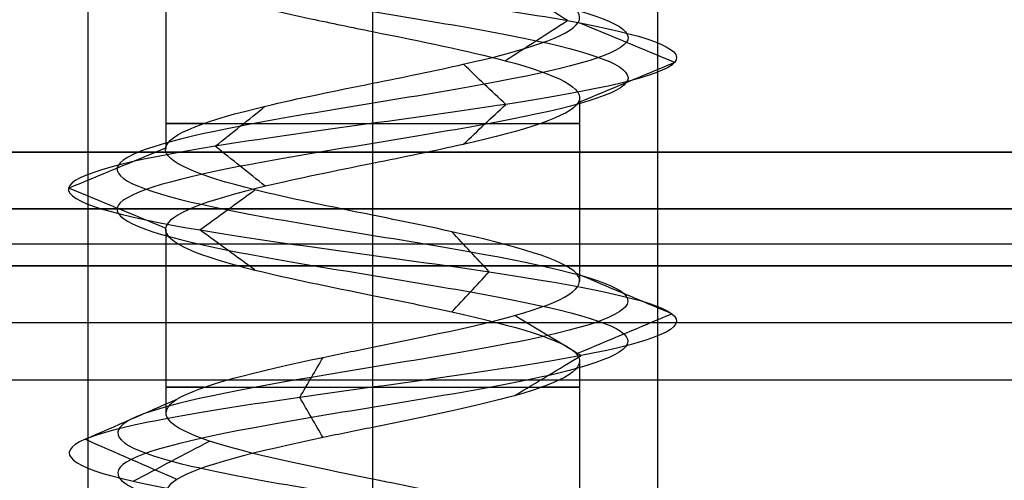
# Model space of a CAD drawing. Header units: millimetres. Extents: x -646 to 654, y -203 to 198.
# Tile 436 of 656: x -463.48 to -454.84, y 132.46 to 136.5. Entities that reach past the tile are written whole.
import ezdxf

# ---------------------------------------------------------------- set-up
doc = ezdxf.new("R2010")
doc.units = ezdxf.units.MM
doc.layers.add('Default', color=7, linetype='Continuous', true_color=0x000000)

msp = doc.modelspace()

# ---------------------------------------------------------------- linework, layer by layer
at = {"layer": 'Default', "color": 9, "true_color": 0xbebcba}
for p, q in [((-462.2002, 136.9776, 881.3222), (-462.2002, 135.3643, 881.3222)), ((-460.3844, 136.3989, 879.5083), (-460.3844, 134.7854, 879.5103)), ((-458.5685, 135.8193, 881.3222), (-458.5685, 134.2071, 881.3222)), ((-462.2002, 134.6603, 881.3222), (-462.2002, 133.0464, 881.3222)), ((-460.3844, 134.0813, 879.5103), (-460.3844, 132.4674, 879.5027)), ((-458.5685, 133.5029, 881.3222), (-458.5685, 131.8871, 881.3222))]:
    msp.add_line(p, q, dxfattribs=at)
at = {"layer": 'Default'}
for p, q in [((652.6156, 134.3403, 772.8222), (-645.3844, 134.3403, 772.8222)), ((-645.3844, 134.3403, 1170.8222), (652.6156, 134.3403, 1170.8222)), ((652.6156, 134.3403, 971.8222), (-645.3844, 134.3403, 971.8222)), ((-617.9349, 134.3403, 880.8222), (-462.8338, 134.3403, 880.8222)), ((-457.9349, 134.3403, 880.8222), (-270.8338, 134.3403, 880.8222)), ((652.6156, 133.8403, 885.3222), (-645.3844, 133.8403, 885.3222))]:
    msp.add_line(p, q, dxfattribs=at)
at = {"layer": 'Default', "color": 9, "true_color": 0xbebcba, "extrusion": (0, -1, 0)}
for centre, start, end in [((-460.3844, 881.3222, -135.5922), 144.57678, 270), ((-460.3844, 881.3222, -135.5922), 270, 35.24082), ((-460.3844, 881.3222, -133.2741), 144.69448, 270), ((-460.3844, 881.3222, -133.2741), 270, 35.48462)]:
    msp.add_arc(centre, 1.8159, start, end, dxfattribs=at)
at = {"layer": 'Default'}
for points in [[(-462.8844, 147.3403, 881.3222), (-462.8844, 140.8403, 881.3222), (-462.8844, 134.3403, 881.3222)], [(-460.3844, 147.3403, 883.8222), (-460.3844, 140.8403, 883.8222), (-460.3844, 134.3403, 883.8222)], [(-460.3844, 147.3403, 878.8222), (-460.3844, 140.8403, 878.8222), (-460.3844, 134.3403, 878.8222)], [(-457.8844, 147.3403, 881.3222), (-457.8844, 140.8403, 881.3222), (-457.8844, 134.3403, 881.3222)], [(-645.3844, 135.3403, 1171.8222), (3.6156, 135.3403, 1171.8222), (652.6156, 135.3403, 1171.8222)], [(652.6156, 135.3403, 771.8222), (3.6156, 135.3403, 771.8222), (-645.3844, 135.3403, 771.8222)], [(-645.3844, 134.8403, 1171.3222), (3.6156, 134.8403, 1171.3222), (652.6156, 134.8403, 1171.3222)], [(652.6156, 134.8403, 772.3222), (3.6156, 134.8403, 772.3222), (-645.3844, 134.8403, 772.3222)], [(-1.8844, 134.5307, 771.8222), (-319.1344, 134.5307, 771.8222), (-636.3844, 134.5307, 771.8222)], [(-1.8844, 134.5307, 780.8222), (-319.1344, 134.5307, 780.8222), (-636.3844, 134.5307, 780.8222)], [(652.6156, 134.3403, 884.8222), (3.6156, 134.3403, 884.8222), (-645.3844, 134.3403, 884.8222)], [(-645.3844, 134.3403, 876.8222), (3.6156, 134.3403, 876.8222), (652.6156, 134.3403, 876.8222)], [(-1.8844, 134.3403, 771.8222), (-319.1344, 134.3403, 771.8222), (-636.3844, 134.3403, 771.8222)], [(-1.8844, 134.3403, 780.8222), (-319.1344, 134.3403, 780.8222), (-636.3844, 134.3403, 780.8222)], [(-1.8844, 134.3403, 780.8222), (-319.1344, 134.3403, 780.8222), (-636.3844, 134.3403, 780.8222)], [(-1.8844, 134.3403, 873.8222), (-319.1344, 134.3403, 873.8222), (-636.3844, 134.3403, 873.8222)], [(-1.8844, 134.3403, 827.3222), (-319.1344, 134.3403, 827.3222), (-636.3844, 134.3403, 827.3222)], [(-350.8844, 134.3403, 776.3222), (-423.9096, 134.3403, 776.3222), (-496.9349, 134.3403, 776.3222)], [(-462.8844, 134.3403, 881.3222), (-462.8844, 111.8403, 881.3222), (-462.8844, 89.3403, 881.3222)], [(-460.3844, 134.3403, 883.8222), (-460.3844, 111.8403, 883.8222), (-460.3844, 89.3403, 883.8222)], [(-460.3844, 134.3403, 878.8222), (-460.3844, 111.8403, 878.8222), (-460.3844, 89.3403, 878.8222)], [(-457.8844, 134.3403, 881.3222), (-457.8844, 111.8403, 881.3222), (-457.8844, 89.3403, 881.3222)], [(-645.3844, 133.3403, 885.8222), (3.6156, 133.3403, 885.8222), (652.6156, 133.3403, 885.8222)]]:
    msp.add_open_spline(points, degree=2, dxfattribs=at)
at = {"layer": 'Default', "color": 9, "true_color": 0xbebcba}
for points, degree in [([(-460.3844, 139.246, 879.0826), (-459.6402, 139.1234, 879.0826), (-458.1646, 138.8782, 879.8829), (-457.9697, 138.5104, 882.4095), (-459.9868, 138.1427, 883.938), (-462.365, 137.7749, 883.0775), (-462.9339, 137.4071, 880.6114), (-461.1716, 137.0393, 878.7956), (-458.6901, 136.6715, 879.2891), (-457.7571, 136.3037, 881.6412), (-459.2258, 135.936, 883.7017), (-461.7535, 135.5682, 883.5871), (-463.0297, 135.2004, 881.4021), (-461.8878, 134.8326, 879.1442), (-459.3716, 134.4648, 878.8771), (-457.7812, 134.097, 880.8452), (-458.5704, 133.7292, 883.2493), (-461.0177, 133.3615, 883.8918), (-462.8861, 132.9937, 882.1855), (-462.4677, 132.6259, 879.69), (-460.1449, 132.2581, 878.6865), (-458.041, 131.8903, 880.0923), (-458.0792, 131.5225, 882.6223), (-460.2246, 131.1548, 883.9639), (-462.516, 130.787, 882.8907), (-462.8589, 130.4192, 880.3837), (-460.9398, 130.0514, 878.7346), (-458.513, 129.6836, 879.4508), (-457.7968, 129.3158, 881.8777), (-459.4459, 128.948, 883.7968), (-461.9529, 128.5803, 883.4539), (-463.0261, 128.2125, 881.1624), (-461.6845, 127.8447, 879.017), (-459.1545, 127.4769, 878.9788), (-457.7487, 127.1091, 881.0827), (-458.7522, 126.7413, 883.4055), (-461.2477, 126.3736, 883.824), (-462.954, 126.0058, 881.9556), (-462.3114, 125.638, 879.5082), (-459.9073, 125.2702, 878.719), (-457.9393, 124.9024, 880.3094), (-458.2063, 124.5346, 882.8256), (-460.4643, 124.1669, 883.9675), (-462.6492, 123.7991, 882.6914), (-462.7638, 123.4313, 880.1636), (-460.7034, 123.0635, 878.695), (-458.3513, 122.6957, 879.6279), (-457.8577, 122.3279, 882.1096), (-459.6737, 121.9601, 883.8715), (-462.1393, 121.5924, 883.3032), (-463.0008, 121.2246, 880.924), (-461.4705, 120.8568, 878.9088), (-458.9474, 120.489, 879.0997), (-457.7378, 120.1212, 881.3222), (-458.9474, 119.7534, 883.5447), (-461.4705, 119.3857, 883.7356), (-463.0008, 119.0179, 881.7204), (-462.1393, 118.6501, 879.3413), (-459.6737, 118.2823, 878.7729), (-457.8577, 117.9145, 880.5349), (-458.3513, 117.5467, 883.0166), (-460.7034, 117.179, 883.9494), (-462.7638, 116.8112, 882.4808), (-462.6492, 116.4434, 879.9531), (-460.4643, 116.0756, 878.6769), (-458.2063, 115.7078, 879.8188), (-457.9393, 115.34, 882.335), (-459.9073, 114.9722, 883.9254), (-462.3114, 114.6045, 883.1362), (-462.954, 114.2367, 880.6889), (-461.2477, 113.8689, 878.8205), (-458.7522, 113.5011, 879.2389), (-457.7487, 113.1333, 881.5617), (-459.1545, 112.7655, 883.6656), (-461.6845, 112.3978, 883.6274), (-463.0261, 112.03, 881.482), (-461.9529, 111.6622, 879.1906), (-459.4459, 111.2944, 878.8477), (-457.7968, 110.9266, 880.7668), (-458.513, 110.5588, 883.1936), (-460.9398, 110.1911, 883.9098), (-462.8589, 109.8233, 882.2607), (-462.516, 109.4555, 879.7537), (-460.2246, 109.0877, 878.6805), (-458.0792, 108.7199, 880.0221), (-458.041, 108.3521, 882.5521), (-460.1449, 107.9843, 883.9579), (-462.4677, 107.6166, 882.9544), (-462.8861, 107.2488, 880.4589), (-461.0177, 106.881, 878.7526), (-458.5704, 106.5132, 879.3952), (-457.7812, 106.1454, 881.7993), (-459.3716, 105.7776, 883.7673), (-461.8878, 105.4099, 883.5003), (-463.0297, 105.0421, 881.2423), (-461.7535, 104.6743, 879.0574), (-459.2258, 104.3065, 878.9428), (-457.7571, 103.9387, 881.0032), (-458.6901, 103.5709, 883.3553), (-461.1716, 103.2031, 883.8488), (-462.9339, 102.8354, 882.033), (-462.365, 102.4676, 879.567), (-459.9868, 102.0998, 878.7064), (-457.9697, 101.732, 880.2349), (-458.1646, 101.3642, 882.7615), (-459.6402, 101.119, 883.5619), (-460.3844, 100.9964, 883.5619)], 3), ([(-460.3844, 139.0695, 878.6563), (-459.4985, 138.9469, 878.6563), (-457.7421, 138.7017, 879.609), (-457.5101, 138.3339, 882.6164), (-459.9112, 137.9661, 884.4359), (-462.7419, 137.5983, 883.4115), (-463.4191, 137.2305, 880.4761), (-461.3214, 136.8628, 878.3148), (-458.3676, 136.495, 878.9022), (-457.2571, 136.1272, 881.702), (-459.0053, 135.7594, 884.1545), (-462.0141, 135.3916, 884.0181), (-463.5331, 135.0238, 881.4174), (-462.1739, 134.656, 878.7297), (-459.1788, 134.2883, 878.4118), (-457.2858, 133.9205, 880.7544), (-458.2251, 133.5527, 883.616), (-461.1383, 133.1849, 884.3809), (-463.3622, 132.8171, 882.3498), (-462.8641, 132.4493, 879.3794), (-460.0993, 132.0816, 878.1849), (-457.595, 131.7138, 879.8582), (-457.6405, 131.346, 882.8698), (-460.1942, 130.9782, 884.4667), (-462.9217, 130.6104, 883.1892), (-463.3298, 130.2426, 880.2051), (-461.0455, 129.8749, 878.2422), (-458.1568, 129.5071, 879.0947), (-457.3043, 129.1393, 881.9834), (-459.2673, 128.7715, 884.2677), (-462.2514, 128.4037, 883.8595), (-463.5288, 128.0359, 881.132), (-461.9319, 127.6681, 878.5783), (-458.9204, 127.3004, 878.5329), (-457.2471, 126.9326, 881.0371), (-458.4416, 126.5648, 883.802), (-461.412, 126.197, 884.3001), (-463.443, 125.8292, 882.0761), (-462.6781, 125.4614, 879.163), (-459.8165, 125.0937, 878.2236), (-457.474, 124.7259, 880.1167), (-457.7918, 124.3581, 883.1117), (-460.4795, 123.9903, 884.471), (-463.0802, 123.6225, 882.9519), (-463.2167, 123.2547, 879.9432), (-460.7641, 122.887, 878.195), (-457.9644, 122.5192, 879.3054), (-457.3768, 122.1514, 882.2594), (-459.5384, 121.7836, 884.3567), (-462.4733, 121.4158, 883.6802), (-463.4987, 121.048, 880.8482), (-461.6772, 120.6802, 878.4496), (-458.674, 120.3125, 878.6768), (-457.2342, 119.9447, 881.3222), (-458.674, 119.5769, 883.9676), (-461.6772, 119.2091, 884.1949), (-463.4987, 118.8413, 881.7962), (-462.4733, 118.4735, 878.9643), (-459.5384, 118.1058, 878.2877), (-457.3768, 117.738, 880.385), (-457.9644, 117.3702, 883.339), (-460.7641, 117.0024, 884.4494), (-463.2167, 116.6346, 882.7013), (-463.0802, 116.2668, 879.6925), (-460.4795, 115.899, 878.1735), (-457.7918, 115.5313, 879.5327), (-457.474, 115.1635, 882.5277), (-459.8165, 114.7957, 884.4208), (-462.6781, 114.4279, 883.4814), (-463.443, 114.0601, 880.5683), (-461.412, 113.6923, 878.3443), (-458.4416, 113.3246, 878.8424), (-457.2471, 112.9568, 881.6073), (-458.9204, 112.589, 884.1116), (-461.9319, 112.2212, 884.0661), (-463.5288, 111.8534, 881.5124), (-462.2514, 111.4856, 878.7849), (-459.2673, 111.1179, 878.3767), (-457.3043, 110.7501, 880.661), (-458.1568, 110.3823, 883.5497), (-461.0455, 110.0145, 884.4022), (-463.3298, 109.6467, 882.4393), (-462.9217, 109.2789, 879.4552), (-460.1942, 108.9111, 878.1778), (-457.6405, 108.5434, 879.7747), (-457.595, 108.1756, 882.7862), (-460.0993, 107.8078, 884.4595), (-462.8641, 107.44, 883.265), (-463.3622, 107.0722, 880.2946), (-461.1383, 106.7044, 878.2636), (-458.2251, 106.3367, 879.0284), (-457.2858, 105.9689, 881.8901), (-459.1788, 105.6011, 884.2326), (-462.1739, 105.2333, 883.9148), (-463.5331, 104.8655, 881.2271), (-462.0141, 104.4977, 878.6263), (-459.0053, 104.13, 878.4899), (-457.2571, 103.7622, 880.9425), (-458.3676, 103.3944, 883.7422), (-461.3214, 103.0266, 884.3297), (-463.4191, 102.6588, 882.1683), (-462.7419, 102.291, 879.2329), (-459.9112, 101.9232, 878.2086), (-457.5101, 101.5555, 880.028), (-457.7421, 101.1877, 883.0354), (-459.4985, 100.9425, 883.9881), (-460.3844, 100.8199, 883.9881)], 3), ([(-460.3844, 138.8929, 879.0826), (-459.6402, 138.7703, 879.0826), (-458.1646, 138.5251, 879.8829), (-457.9697, 138.1573, 882.4095), (-459.9868, 137.7895, 883.938), (-462.365, 137.4218, 883.0775), (-462.9338, 137.054, 880.6114), (-461.1716, 136.6862, 878.7956), (-458.6901, 136.3184, 879.2891), (-457.7571, 135.9506, 881.6412), (-459.2258, 135.5828, 883.7016), (-461.7535, 135.2151, 883.587), (-463.0297, 134.8473, 881.4021), (-461.8877, 134.4795, 879.1442), (-459.3716, 134.1117, 878.8772), (-457.7812, 133.7439, 880.8452), (-458.5704, 133.3761, 883.2492), (-461.0177, 133.0084, 883.8918), (-462.8861, 132.6406, 882.1855), (-462.4676, 132.2728, 879.6901), (-460.1449, 131.905, 878.6866), (-458.041, 131.5372, 880.0923), (-458.0792, 131.1694, 882.6223), (-460.2246, 130.8016, 883.9639), (-462.516, 130.4339, 882.8907), (-462.8589, 130.0661, 880.3838), (-460.9398, 129.6983, 878.7347), (-458.513, 129.3305, 879.4509), (-457.7968, 128.9627, 881.8777), (-459.4459, 128.5949, 883.7967), (-461.9528, 128.2272, 883.4538), (-463.026, 127.8594, 881.1624), (-461.6845, 127.4916, 879.0171), (-459.1545, 127.1238, 878.9789), (-457.7487, 126.756, 881.0827), (-458.7522, 126.3882, 883.4055), (-461.2477, 126.0204, 883.8239), (-462.954, 125.6527, 881.9556), (-462.3114, 125.2849, 879.5082), (-459.9073, 124.9171, 878.7191), (-457.9393, 124.5493, 880.3094), (-458.2063, 124.1815, 882.8256), (-460.4643, 123.8137, 883.9675), (-462.6492, 123.446, 882.6913), (-462.7638, 123.0782, 880.1637), (-460.7034, 122.7104, 878.695), (-458.3513, 122.3426, 879.6279), (-457.8577, 121.9748, 882.1096), (-459.6737, 121.607, 883.8715), (-462.1393, 121.2393, 883.3031), (-463.0007, 120.8715, 880.924), (-461.4705, 120.5037, 878.9089), (-458.9474, 120.1359, 879.0998), (-457.7379, 119.7681, 881.3222), (-458.9474, 119.4003, 883.5447), (-461.4705, 119.0325, 883.7356), (-463.0007, 118.6648, 881.7204), (-462.1393, 118.297, 879.3413), (-459.6737, 117.9292, 878.7729), (-457.8577, 117.5614, 880.5349), (-458.3513, 117.1936, 883.0165), (-460.7034, 116.8258, 883.9494), (-462.7638, 116.4581, 882.4808), (-462.6492, 116.0903, 879.9531), (-460.4643, 115.7225, 878.6769), (-458.2063, 115.3547, 879.8188), (-457.9393, 114.9869, 882.335), (-459.9073, 114.6191, 883.9254), (-462.3114, 114.2514, 883.1362), (-462.954, 113.8836, 880.6889), (-461.2477, 113.5158, 878.8205), (-458.7522, 113.148, 879.2389), (-457.7487, 112.7802, 881.5617), (-459.1545, 112.4124, 883.6656), (-461.6845, 112.0446, 883.6274), (-463.026, 111.6769, 881.482), (-461.9528, 111.3091, 879.1906), (-459.4459, 110.9413, 878.8477), (-457.7968, 110.5735, 880.7668), (-458.513, 110.2057, 883.1936), (-460.9398, 109.8379, 883.9098), (-462.8589, 109.4702, 882.2607), (-462.516, 109.1024, 879.7537), (-460.2246, 108.7346, 878.6805), (-458.0792, 108.3668, 880.0221), (-458.041, 107.999, 882.5521), (-460.1449, 107.6312, 883.9579), (-462.4676, 107.2635, 882.9544), (-462.8861, 106.8957, 880.4589), (-461.0177, 106.5279, 878.7526), (-458.5704, 106.1601, 879.3952), (-457.7812, 105.7923, 881.7993), (-459.3716, 105.4245, 883.7673), (-461.8877, 105.0567, 883.5002), (-463.0297, 104.689, 881.2423), (-461.7535, 104.3212, 879.0574), (-459.2258, 103.9534, 878.9428), (-457.7571, 103.5856, 881.0032), (-458.6901, 103.2178, 883.3553), (-461.1716, 102.85, 883.8488), (-462.9338, 102.4823, 882.033), (-462.365, 102.1145, 879.567), (-459.9868, 101.7467, 878.7064), (-457.9697, 101.3789, 880.2349), (-458.1646, 101.0111, 882.7615), (-459.6402, 100.7659, 883.5618), (-460.3844, 100.6433, 883.5618)], 3), ([(-460.3844, 137.5583, 883.1381), (-460.3844, 136.7513, 883.1381), (-460.3844, 135.9443, 883.1381)], 2), ([(-458.6748, 136.495, 879.2709), (-458.8567, 136.6125, 879.4892), (-459.0386, 136.73, 879.7074), (-459.2205, 136.8475, 879.9257)], 3), ([(-459.2192, 136.1434, 879.9241), (-459.0377, 136.2606, 879.7064), (-458.8563, 136.3778, 879.4886), (-458.6748, 136.495, 879.2709)], 3), ([(-457.7336, 136.1272, 881.6441), (-458.0154, 136.2446, 881.6099), (-458.2972, 136.362, 881.5756), (-458.579, 136.4794, 881.5414)], 3), ([(-459.2154, 135.7594, 883.723), (-459.3394, 135.8765, 883.4684), (-459.4634, 135.9936, 883.2137), (-459.5874, 136.1108, 882.9591)], 3), ([(-458.5771, 135.7758, 881.5417), (-458.2959, 135.8929, 881.5758), (-458.0147, 136.0101, 881.6099), (-457.7336, 136.1272, 881.6441)], 3), ([(-461.7658, 135.3916, 883.6074), (-461.6194, 135.5087, 883.3651), (-461.4729, 135.6257, 883.1229), (-461.3265, 135.7428, 882.8807)], 3), ([(-459.5871, 135.4082, 882.9595), (-459.4632, 135.5253, 883.214), (-459.3393, 135.6423, 883.4685), (-459.2154, 135.7594, 883.723)], 3), ([(-463.0534, 135.0238, 881.4029), (-462.7704, 135.1409, 881.3943), (-462.4873, 135.258, 881.3858), (-462.2043, 135.3751, 881.3772)], 3), ([(-461.3265, 135.0405, 882.8807), (-461.4729, 135.1575, 883.1229), (-461.6194, 135.2746, 883.3652), (-461.7658, 135.3916, 883.6074)], 3), ([(-460.3844, 135.2401, 883.1381), (-460.3844, 134.4331, 883.1381), (-460.3844, 133.6261, 883.1381)], 2), ([(-462.2043, 134.6725, 881.3772), (-462.4873, 134.7896, 881.3858), (-462.7704, 134.9067, 881.3943), (-463.0534, 135.0238, 881.4029)], 3), ([(-461.9012, 134.656, 879.1246), (-461.7403, 134.7732, 879.3578), (-461.5794, 134.8903, 879.5909), (-461.4185, 135.0075, 879.824)], 3), ([(-461.4184, 134.3046, 879.8241), (-461.5794, 134.4217, 879.5909), (-461.7403, 134.5389, 879.3578), (-461.9012, 134.656, 879.1246)], 3), ([(-459.3625, 134.2883, 878.8552), (-459.4709, 134.4055, 879.117), (-459.5794, 134.5226, 879.3789), (-459.6878, 134.6398, 879.6407)], 3), ([(-459.6879, 133.9366, 879.6408), (-459.5794, 134.0539, 879.3789), (-459.471, 134.1711, 879.1171), (-459.3625, 134.2883, 878.8552)], 3), ([(-457.7578, 133.9205, 880.8409), (-458.0367, 134.0377, 880.892), (-458.3156, 134.155, 880.9431), (-458.5944, 134.2722, 880.9942)], 3), ([(-458.5541, 133.5527, 883.2665), (-458.7485, 133.67, 883.06), (-458.9429, 133.7873, 882.8535), (-459.1373, 133.9046, 882.647)], 3), ([(-458.5946, 133.5687, 880.9942), (-458.3157, 133.686, 880.9431), (-458.0368, 133.8032, 880.892), (-457.7578, 133.9205, 880.8409)], 3), ([(-459.1374, 133.2008, 882.6468), (-458.943, 133.3181, 882.8534), (-458.7485, 133.4354, 883.06), (-458.5541, 133.5527, 883.2665)], 3), ([(-461.0234, 133.1849, 883.9149), (-460.9555, 133.3022, 883.6394), (-460.8876, 133.4196, 883.3639), (-460.8197, 133.5369, 883.0884)], 3), ([(-462.9086, 132.8171, 882.1933), (-462.6402, 132.9345, 882.1007), (-462.3719, 133.0519, 882.0081), (-462.1035, 133.1693, 881.9155)], 3), ([(-460.8196, 132.8328, 883.0882), (-460.8876, 132.9502, 883.3637), (-460.9555, 133.0675, 883.6393), (-461.0234, 133.1849, 883.9149)], 3), ([(-460.3844, 132.922, 883.1381), (-460.3844, 132.115, 883.1381), (-460.3844, 131.308, 883.1381)], 2), ([(-462.1033, 132.4649, 881.9154), (-462.3717, 132.5823, 882.008), (-462.6402, 132.6997, 882.1006), (-462.9086, 132.8171, 882.1933)], 3), ([(-462.4863, 132.4493, 879.6754), (-462.2628, 132.5668, 879.8506), (-462.0392, 132.6842, 880.0257), (-461.8156, 132.8017, 880.2009)], 3)]:
    msp.add_open_spline(points, degree=degree, dxfattribs=at)
for points, knots in [([(-460.3844, 135.9443, 883.1381), (-460.1091, 136, 883.1386), (-459.834, 136.0557, 883.0797), (-459.5885, 136.1115, 882.9601), (-459.0485, 136.2341, 882.6969), (-458.6515, 136.3567, 882.1399), (-458.5791, 136.4793, 881.5434), (-458.5067, 136.6019, 880.9469), (-458.7588, 136.7244, 880.3109), (-459.2202, 136.847, 879.9262), (-459.6816, 136.9696, 879.5414), (-460.3522, 137.0922, 879.4078), (-460.9257, 137.2148, 879.5863), (-461.4991, 137.3374, 879.7648), (-461.9754, 137.46, 880.2553), (-462.1366, 137.5826, 880.8337), (-462.1808, 137.6162, 880.992), (-462.2013, 137.6497, 881.1569), (-462.1997, 137.6833, 881.3222)], [-15.608782, -15.608782, -15.608782, -15.608782, -14.513515, -14.513515, -14.513515, -12.027044, -12.027044, -12.027044, -9.540542, -9.540542, -9.540542, -7.054719, -7.054719, -7.054719, -4.569483, -4.569483, -4.569483, -3.889128, -3.889128, -3.889128, -3.889128]), ([(-460.3844, 137.5583, 883.1381), (-460.8948, 137.4541, 883.1336), (-462.0137, 137.2276, 882.6432), (-462.4516, 136.8785, 880.7458), (-461.3544, 136.596, 879.6156), (-460.568, 136.4361, 879.5066), (-460.3844, 136.3989, 879.5083)], [-16.692913, -16.692913, -16.692913, -16.692913, -14.447297, -11.798626, -9.149955, -8.344764, -8.344764, -8.344764, -8.344764]), ([(-460.3844, 136.3989, 879.5083), (-459.9638, 136.3135, 879.5123), (-458.9343, 136.1056, 879.8684), (-458.2546, 135.7751, 881.5828), (-459.2289, 135.4742, 882.9501), (-460.1091, 135.2959, 883.1386), (-460.3844, 135.2401, 883.1381)], [-8.344764, -8.344764, -8.344764, -8.344764, -6.501284, -3.852612, -1.203941, 0, 0, 0, 0]), ([(-460.3844, 134.7854, 879.5103), (-460.7509, 134.8597, 879.5124), (-461.1183, 134.9339, 879.6204), (-461.4176, 135.0081, 879.8271), (-461.9119, 135.1307, 880.1684), (-462.2205, 135.2533, 880.7788), (-462.2024, 135.3759, 881.3793), (-462.1843, 135.4985, 881.9799), (-461.8394, 135.6211, 882.5705), (-461.3253, 135.7437, 882.8814), (-461.0451, 135.8105, 883.0509), (-460.7146, 135.8774, 883.1372), (-460.3844, 135.9443, 883.1381)], [-7.796772, -7.796772, -7.796772, -7.796772, -6.291562, -6.291562, -6.291562, -3.805314, -3.805314, -3.805314, -1.319095, -1.319095, -1.319095, 0, 0, 0, 0]), ([(-460.3844, 135.2401, 883.1381), (-460.7146, 135.1732, 883.1372), (-461.6513, 134.9838, 882.8925), (-462.5292, 134.6718, 881.3892), (-461.725, 134.3523, 879.7988), (-460.7509, 134.1555, 879.5124), (-460.3844, 134.0813, 879.5103)], [-16.677476, -16.677476, -16.677476, -16.677476, -15.23459, -12.588179, -9.941768, -8.339348, -8.339348, -8.339348, -8.339348]), ([(-460.3844, 133.6261, 883.1381), (-459.9278, 133.7192, 883.1337), (-459.4685, 133.812, 882.9585), (-459.1376, 133.9048, 882.6471), (-458.7002, 134.0274, 882.2355), (-458.487, 134.15, 881.5859), (-458.5952, 134.2726, 880.9953), (-458.7035, 134.3952, 880.4046), (-459.1333, 134.5177, 879.8729), (-459.6883, 134.6403, 879.6431), (-459.9072, 134.6887, 879.5525), (-460.1456, 134.7371, 879.5089), (-460.3844, 134.7854, 879.5103)], [-15.598746, -15.598746, -15.598746, -15.598746, -13.74817, -13.74817, -13.74817, -11.262851, -11.262851, -11.262851, -8.777429, -8.777429, -8.777429, -7.796772, -7.796772, -7.796772, -7.796772]), ([(-460.3844, 134.0813, 879.5103), (-460.1456, 134.0329, 879.5089), (-459.3029, 133.862, 879.6631), (-458.2737, 133.5684, 880.9364), (-458.8616, 133.2304, 882.7271), (-459.9278, 133.0151, 883.1337), (-460.3844, 132.922, 883.1381)], [-8.339348, -8.339348, -8.339348, -8.339348, -7.295358, -4.648947, -2.002536, 0, 0, 0, 0]), ([(-460.3844, 132.4674, 879.5027), (-460.9303, 132.5787, 879.5068), (-461.479, 132.6901, 879.77), (-461.8153, 132.8014, 880.1996), (-462.1856, 132.924, 880.6726), (-462.2986, 133.0466, 881.3472), (-462.1025, 133.1692, 881.9151), (-461.9065, 133.2918, 882.4831), (-461.4014, 133.4144, 882.9444), (-460.8181, 133.537, 883.0883), (-460.6767, 133.5667, 883.1232), (-460.5307, 133.5964, 883.1394), (-460.3844, 133.6261, 883.1381)], [-7.809918, -7.809918, -7.809918, -7.809918, -5.552262, -5.552262, -5.552262, -3.066016, -3.066016, -3.066016, -0.579549, -0.579549, -0.579549, 0, 0, 0, 0]), ([(-460.3844, 132.922, 883.1381), (-460.5307, 132.8923, 883.1394), (-461.279, 132.74, 883.0562), (-462.4116, 132.465, 882.0218), (-462.083, 132.1085, 880.0599), (-460.9303, 131.8746, 879.5068), (-460.3844, 131.7632, 879.5027)], [-16.735145, -16.735145, -16.735145, -16.735145, -16.091486, -13.436391, -10.781296, -8.369707, -8.369707, -8.369707, -8.369707]), ([(-460.3844, 131.308, 883.1381), (-460.3479, 131.3154, 883.1383), (-460.3115, 131.3228, 883.1373), (-460.2752, 131.3303, 883.1351), (-459.6755, 131.4529, 883.099), (-459.0956, 131.5755, 882.7366), (-458.8004, 131.6981, 882.2135), (-458.5052, 131.8207, 881.6905), (-458.4947, 131.9433, 881.0069), (-458.7737, 132.0658, 880.4752), (-459.0527, 132.1884, 879.9435), (-459.6212, 132.311, 879.5637), (-460.2193, 132.4336, 879.5095), (-460.2741, 132.4449, 879.5045), (-460.3292, 132.4561, 879.5023), (-460.3844, 132.4674, 879.5027)], [-15.638496, -15.638496, -15.638496, -15.638496, -15.494179, -15.494179, -15.494179, -13.008298, -13.008298, -13.008298, -10.523023, -10.523023, -10.523023, -8.037877, -8.037877, -8.037877, -7.809918, -7.809918, -7.809918, -7.809918])]:
    msp.add_open_spline(points, degree=3, knots=knots, dxfattribs=at)
at = {"layer": 'Default'}
for points, knots in [([(-457.8844, 134.3403, 881.3222), (-457.8844, 134.3403, 883.8222), (-460.3844, 134.3403, 883.8222), (-462.8844, 134.3403, 883.8222), (-462.8844, 134.3403, 881.3222), (-462.8844, 134.3403, 878.8222), (-460.3844, 134.3403, 878.8222), (-457.8844, 134.3403, 878.8222), (-457.8844, 134.3403, 881.3222)], [0, 0, 0, 5.497787, 5.497787, 10.995574, 10.995574, 16.493361, 16.493361, 21.991149, 21.991149, 21.991149]), ([(-457.8844, 134.3403, 881.3222), (-457.8844, 134.3403, 878.8222), (-460.3844, 134.3403, 878.8222), (-462.8844, 134.3403, 878.8222), (-462.8844, 134.3403, 881.3222), (-462.8844, 134.3403, 883.8222), (-460.3844, 134.3403, 883.8222), (-457.8844, 134.3403, 883.8222), (-457.8844, 134.3403, 881.3222)], [-21.991149, -21.991149, -21.991149, -16.493361, -16.493361, -10.995574, -10.995574, -5.497787, -5.497787, 0, 0, 0])]:
    msp.add_rational_spline(points, [1, 0.707106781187, 1, 0.707106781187, 1, 0.707106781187, 1, 0.707106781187, 1], degree=2, knots=knots, dxfattribs=at)

doc.saveas('drawing.dxf')
